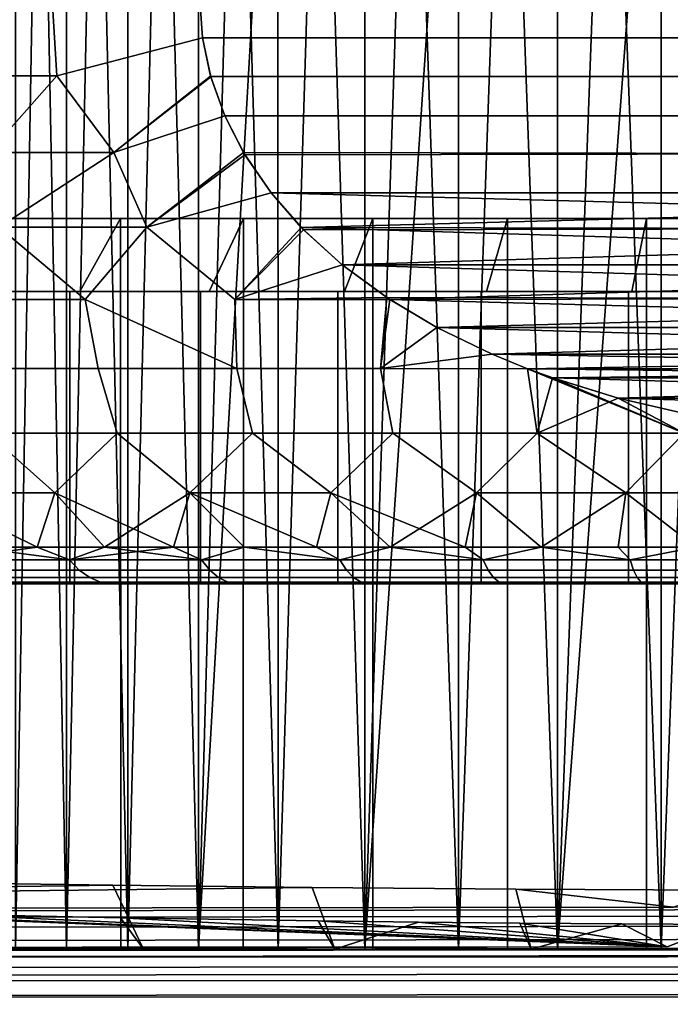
# Model space of a CAD drawing. Header units: metres. Extents: x -109 to 109, y -100 to 76.
# Tile 258 of 337: x 70.27 to 74.72, y -0.88 to 5.86. Entities that reach past the tile are written whole.
import ezdxf

# ---------------------------------------------------------------- set-up
doc = ezdxf.new("R2010")
doc.units = ezdxf.units.M
doc.layers.add('solid_21062310', color=7, linetype='CONTINUOUS')

msp = doc.modelspace()

# ---------------------------------------------------------------- linework, layer by layer
at = {"layer": 'solid_21062310'}
for points in [[(70.58773, -0.5, -3.556656), (70.403702, 8.999996, -3.231897), (70.237671, 8.999996, -2.897114), (70.238052, -0.5, -2.897876)], [(70.238052, -0.5, 2.897876), (70.237679, 8.999996, 2.897117), (70.403702, 8.999996, 3.2319)], [(70.58773, -0.5, 3.556656), (70.238052, -0.5, 2.897876), (70.403702, 8.999996, 3.2319), (70.587631, 8.999996, 3.557232)], [(70.58773, -0.5, -3.556656), (70.587631, 8.999996, -3.55723), (70.403702, 8.999996, -3.231897)], [(71.007584, -0.5, -4.176429), (70.788918, 8.999996, -3.872146), (70.587631, 8.999996, -3.55723), (70.58773, -0.5, -3.556656)], [(70.58773, -0.5, 3.556656), (70.587631, 8.999996, 3.557232), (70.788918, 8.999996, 3.872148)], [(71.007584, -0.5, 4.176429), (70.58773, -0.5, 3.556656), (70.788918, 8.999996, 3.872148), (71.006958, 8.999996, 4.175705)], [(71.007584, -0.5, -4.176429), (71.006958, 8.999996, -4.175703), (70.788918, 8.999996, -3.872146)], [(71.007584, -0.5, -4.176429), (71.490387, -0.5, -4.744339), (71.241104, 8.999996, -4.466993), (71.006958, 8.999996, -4.175703)], [(71.007584, -0.5, 4.176429), (71.006958, 8.999996, 4.175705), (71.241104, 8.999996, 4.466995)], [(71.007584, -0.5, 4.176429), (71.241104, 8.999996, 4.466995), (71.490654, 8.999996, 4.745152), (71.490387, -0.5, 4.744339)], [(71.490387, -0.5, -4.744339), (71.490654, 8.999996, -4.74515), (71.241104, 8.999996, -4.466993)], [(71.490387, -0.5, -4.744339), (72.033951, -0.5, -5.259573), (71.754868, 8.999996, -5.009363), (71.490654, 8.999996, -4.74515)], [(71.490387, -0.5, 4.744339), (72.03299, 8.999996, 5.258877), (72.324211, 8.999996, 5.492976), (72.033951, -0.5, 5.259573)], [(71.490387, -0.5, 4.744339), (71.754868, 8.999996, 5.009364), (72.03299, 8.999996, 5.258877)], [(71.490387, -0.5, 4.744339), (71.490654, 8.999996, 4.745152), (71.754868, 8.999996, 5.009364)], [(72.033951, -0.5, -5.259573), (72.032982, 8.999996, -5.258876), (71.754868, 8.999996, -5.009363)], [(72.627235, -0.5, -5.710265), (72.324211, 8.999996, -5.492975), (72.032982, 8.999996, -5.258876), (72.033951, -0.5, -5.259573)], [(72.627235, -0.5, 5.710265), (72.033951, -0.5, 5.259573), (72.324211, 8.999996, 5.492976), (72.627708, 8.999996, 5.710986)], [(72.627235, -0.5, -5.710265), (72.627708, 8.999996, -5.710985), (72.324211, 8.999996, -5.492975)], [(73.269119, -0.5, -6.096686), (72.942604, 8.999996, -5.912269), (72.627708, 8.999996, -5.710985), (72.627235, -0.5, -5.710265)], [(72.627235, -0.5, 5.710265), (73.26796, 8.999996, 6.096221), (73.602798, 8.999996, 6.262287), (73.269119, -0.5, 6.096686)], [(72.627235, -0.5, 5.710265), (72.942604, 8.999996, 5.91227), (73.26796, 8.999996, 6.096221)], [(72.627235, -0.5, 5.710265), (72.627708, 8.999996, 5.710986), (72.942604, 8.999996, 5.91227)], [(73.269119, -0.5, -6.096686), (73.26796, 8.999996, -6.09622), (72.942604, 8.999996, -5.912269)], [(73.945175, -0.5, -6.409269), (73.602798, 8.999996, -6.262286), (73.26796, 8.999996, -6.09622), (73.269119, -0.5, -6.096686)], [(73.269119, -0.5, 6.096686), (73.602798, 8.999996, 6.262287), (73.946121, 8.999996, 6.409968), (73.945175, -0.5, 6.409269)], [(73.945175, -0.5, -6.409269), (73.946114, 8.999996, -6.409967), (73.602798, 8.999996, -6.262286)], [(73.945175, -0.5, -6.409269), (74.655312, -0.5, -6.648661), (74.296883, 8.999996, -6.538828), (73.946114, 8.999996, -6.409967)], [(73.945175, -0.5, 6.409269), (74.654076, 8.999996, 6.6485), (75.016663, 8.999996, 6.738672), (74.655312, -0.5, 6.648661)], [(73.945175, -0.5, 6.409269), (74.296883, 8.999996, 6.538829), (74.654076, 8.999996, 6.6485)], [(73.945175, -0.5, 6.409269), (73.946121, 8.999996, 6.409968), (74.296883, 8.999996, 6.538829)], [(74.655312, -0.5, -6.648661), (74.654068, 8.999996, -6.648499), (74.296883, 8.999996, -6.538828)], [(74.655312, -0.5, -6.648661), (75.382591, -0.5, -6.808657), (75.016655, 8.999996, -6.738671), (74.654068, 8.999996, -6.648499)], [(75.382591, -0.5, 6.808657), (74.655312, -0.5, 6.648661), (75.016663, 8.999996, 6.738672), (75.383606, 8.999996, 6.809087)], [(70.521393, 5.474116, -11.512429), (69.518257, 5.474116, -10.933205), (69.522751, 6, -10.968957), (70.489227, 6, -11.526952)], [(69.518265, 5.474116, 10.933209), (70.521416, 5.474116, 11.512438), (70.489227, 6, 11.526952), (69.522751, 6, 10.968957)], [(71.516609, 5.734547, -12), (70.521393, 5.474116, -11.512429), (70.489227, 6, -11.526952), (71.5, 6, -12)], [(71.516647, 5.734298, 12), (71.5, 6, 12), (70.489227, 6, 11.526952), (70.521416, 5.474116, 11.512438)], [(71.5, 6, 12), (71.516647, 5.734298, 12), (81.483391, 5.734547, 12), (81.5, 6, 12)], [(71.516609, 5.734547, -12), (71.5, 6, -12), (81.5, 6, -12), (81.483353, 5.734298, -12)], [(70.910522, 4.950438, -11.613516), (70.521393, 5.474116, -11.512429), (71.516609, 5.734547, -12), (71.573372, 5.468913, -12)], [(70.910576, 4.950438, 11.613544), (71.571922, 5.473925, 12), (71.516647, 5.734298, 12), (70.521416, 5.474116, 11.512438)], [(71.573372, 5.468913, -12), (71.516609, 5.734547, -12), (81.483353, 5.734298, -12), (81.428078, 5.473924, -12)], [(71.516647, 5.734298, 12), (71.571922, 5.473925, 12), (81.426628, 5.468913, 12), (81.483391, 5.734547, 12)], [(70.054688, 4.950438, -11.161272), (69.518257, 5.474116, -10.933205), (70.521393, 5.474116, -11.512429)], [(70.054733, 4.950438, 11.161299), (70.521416, 5.474116, 11.512438), (69.518265, 5.474116, 10.933209)], [(70.910522, 4.950438, -11.613516), (70.054688, 4.950438, -11.161272), (70.521393, 5.474116, -11.512429)], [(70.054733, 4.950438, 11.161299), (70.910576, 4.950438, 11.613544), (70.521416, 5.474116, 11.512438)], [(71.669861, 5.201789, -12), (70.910522, 4.950438, -11.613516), (71.573372, 5.468913, -12)], [(70.910576, 4.950438, 11.613544), (71.670158, 5.201124, 12), (71.571922, 5.473925, 12)], [(71.670158, 5.201124, 12), (81.330139, 5.201789, 12), (81.426628, 5.468913, 12), (71.571922, 5.473925, 12)], [(71.573372, 5.468913, -12), (81.428078, 5.473924, -12), (81.329842, 5.201124, -12), (71.669861, 5.201789, -12)], [(71.136894, 4.438566, -11.567112), (70.910522, 4.950438, -11.613516), (71.669861, 5.201789, -12), (71.806465, 4.93436, -12)], [(71.136948, 4.438566, 11.567137), (71.797073, 4.950297, 12), (71.670158, 5.201124, 12), (70.910576, 4.950438, 11.613544)], [(71.806465, 4.93436, -12), (71.669861, 5.201789, -12), (81.329842, 5.201124, -12), (81.202927, 4.950297, -12)], [(71.670158, 5.201124, 12), (71.797073, 4.950297, 12), (81.193535, 4.93436, 12), (81.330139, 5.201789, 12)], [(70.123466, 4.438566, -11.040871), (70.054688, 4.950438, -11.161272), (70.910522, 4.950438, -11.613516)], [(70.12352, 4.438566, 11.040899), (71.136948, 4.438566, 11.567137), (70.910576, 4.950438, 11.613544), (70.054733, 4.950438, 11.161299)], [(70.714699, 3.94426, -11.145839), (70.123466, 4.438566, -11.040871), (70.910522, 4.950438, -11.613516), (71.136894, 4.438566, -11.567112)], [(71.986137, 4.674642, -12), (71.136894, 4.438566, -11.567112), (71.806465, 4.93436, -12)], [(71.136948, 4.438566, 11.567137), (71.986809, 4.67377, 12), (71.797073, 4.950297, 12)], [(71.986809, 4.67377, 12), (81.013863, 4.674641, 12), (81.193535, 4.93436, 12), (71.797073, 4.950297, 12)], [(71.806465, 4.93436, -12), (81.202927, 4.950297, -12), (81.013191, 4.67377, -12), (71.986137, 4.674642, -12)], [(71.738503, 3.94426, -11.620135), (71.136894, 4.438566, -11.567112), (71.986137, 4.674642, -12), (72.209236, 4.421178, -12)], [(71.738457, 3.94426, 11.620118), (72.192322, 4.438514, 12), (71.986809, 4.67377, 12), (71.136948, 4.438566, 11.567137)], [(71.986137, 4.674642, -12), (81.013191, 4.67377, -12), (80.807678, 4.438514, -12)], [(71.986137, 4.674642, -12), (80.807678, 4.438514, -12), (72.209236, 4.421178, -12)], [(72.192322, 4.438514, 12), (81.013863, 4.674641, 12), (71.986809, 4.67377, 12)], [(72.192322, 4.438514, 12), (80.790764, 4.421178, 12), (81.013863, 4.674641, 12)], [(70.677902, 4, 8.710779), (69.854477, 4, 8.099907), (70.170341, 4.500002, 7.712712), (70.956795, 4.500002, 8.295988)], [(70.677902, 4, -8.710779), (70.956795, 4.500002, -8.295988), (70.170341, 4.500002, -7.712712), (69.854477, 4, -8.099907)], [(70.956795, 4.500002, 8.295988), (70.170341, 4.500002, 7.712712), (70.169388, -0.5, 7.711672), (70.957962, -0.5, 8.296383)], [(70.170341, 4.500002, -7.712712), (70.956795, 4.500002, -8.295988), (70.957962, -0.5, -8.296383), (70.169388, -0.5, -7.711672)], [(71.562149, 4, 9.24055), (70.677902, 4, 8.710779), (70.956795, 4.500002, 8.295988), (71.796638, 4.500002, 8.79937)], [(70.677902, 4, -8.710779), (71.562149, 4, -9.24055), (71.796638, 4.500002, -8.79937), (70.956795, 4.500002, -8.295988)], [(71.796638, 4.500002, 8.79937), (70.956795, 4.500002, 8.295988), (70.957962, -0.5, 8.296383), (71.79541, -0.5, 8.798564)], [(71.796638, 4.500002, -8.79937), (71.79541, -0.5, -8.798564), (70.957962, -0.5, -8.296383), (70.956795, 4.500002, -8.295988)], [(72.489258, 4, 9.679364), (71.562149, 4, 9.24055), (71.796638, 4.500002, 8.79937), (72.681778, 4.500002, 9.218008)], [(71.562149, 4, -9.24055), (72.489258, 4, -9.679364), (72.681778, 4.500002, -9.218008), (71.796638, 4.500002, -8.79937)], [(72.681778, 4.500002, 9.218008), (71.796638, 4.500002, 8.79937), (71.79541, -0.5, 8.798564), (72.682816, -0.5, 9.217995)], [(71.796638, 4.500002, -8.79937), (72.681778, 4.500002, -9.218008), (72.682816, -0.5, -9.217995), (71.79541, -0.5, -8.798564)], [(73.459412, 4, 10.026145), (72.489258, 4, 9.679364), (72.681778, 4.500002, 9.218008), (73.603683, 4.500002, 9.547873)], [(72.489258, 4, -9.679364), (73.459412, 4, -10.026145), (73.603683, 4.500002, -9.547873), (72.681778, 4.500002, -9.218008)], [(72.681778, 4.500002, 9.218008), (72.682816, -0.5, 9.217995), (73.602791, -0.5, 9.547553), (73.603683, 4.500002, 9.547873)], [(72.681778, 4.500002, -9.218008), (73.603683, 4.500002, -9.547873), (73.602791, -0.5, -9.547553), (72.682816, -0.5, -9.217995)], [(74.455032, 4, 10.27599), (73.459412, 4, 10.026145), (73.603683, 4.500002, 9.547873), (74.55349, 4.500002, 9.785785)], [(74.455032, 4, -10.27599), (74.55349, 4.500002, -9.785785), (73.603683, 4.500002, -9.547873), (73.459412, 4, -10.026145)], [(74.55349, 4.500002, 9.785785), (73.603683, 4.500002, 9.547873), (73.602791, -0.5, 9.547553), (74.554008, -0.5, 9.785464)], [(73.603683, 4.500002, -9.547873), (74.55349, 4.500002, -9.785785), (74.554008, -0.5, -9.785464), (73.602791, -0.5, -9.547553)], [(75.467072, 4, 10.425957), (74.455032, 4, 10.27599), (74.55349, 4.500002, 9.785785), (75.522034, 4.500002, 9.929456)], [(75.467072, 4, -10.425957), (75.522034, 4.500002, -9.929456), (74.55349, 4.500002, -9.785785), (74.455032, 4, -10.27599)], [(75.522034, 4.500002, 9.929456), (74.55349, 4.500002, 9.785785), (74.554008, -0.5, 9.785464), (75.521492, -0.5, 9.929395)], [(74.55349, 4.500002, -9.785785), (75.522034, 4.500002, -9.929456), (75.521492, -0.5, -9.929395), (74.554008, -0.5, -9.785464)], [(70.714699, 3.94426, -11.145839), (69.737602, 3.94426, -10.58156), (70.123466, 4.438566, -11.040871)], [(69.73761, 3.94426, 10.581565), (70.714684, 3.94426, 11.14583), (70.12352, 4.438566, 11.040899)], [(70.714684, 3.94426, 11.14583), (71.136948, 4.438566, 11.567137), (70.12352, 4.438566, 11.040899)], [(71.751328, 3.473081, 11.362057), (71.738457, 3.94426, 11.620118), (71.136948, 4.438566, 11.567137), (70.714684, 3.94426, 11.14583)], [(71.75135, 3.473081, -11.362069), (70.714699, 3.94426, -11.145839), (71.136894, 4.438566, -11.567112), (71.738503, 3.94426, -11.620135)], [(71.738457, 3.94426, 11.620118), (72.473503, 4.181493, 12), (72.192322, 4.438514, 12)], [(72.472748, 4.182112, -12), (71.738503, 3.94426, -11.620135), (72.209236, 4.421178, -12)], [(72.192322, 4.438514, 12), (80.527252, 4.182111, 12), (80.790764, 4.421178, 12)], [(72.473503, 4.181493, 12), (80.527252, 4.182111, 12), (72.192322, 4.438514, 12)], [(72.472748, 4.182112, -12), (72.209236, 4.421178, -12), (80.807678, 4.438514, -12)], [(72.472748, 4.182112, -12), (80.807678, 4.438514, -12), (80.526497, 4.181493, -12)], [(71.738457, 3.94426, 11.620118), (72.77742, 3.958502, 12), (72.473503, 4.181493, 12)], [(72.472748, 4.182112, -12), (72.7995, 3.943946, -12), (71.738503, 3.94426, -11.620135)], [(72.472748, 4.182112, -12), (80.526497, 4.181493, -12), (72.7995, 3.943946, -12)], [(72.473503, 4.181493, 12), (80.2005, 3.943946, 12), (80.527252, 4.182111, 12)], [(72.77742, 3.958502, 12), (80.2005, 3.943946, 12), (72.473503, 4.181493, 12)], [(72.7995, 3.943946, -12), (80.526497, 4.181493, -12), (80.22258, 3.958502, -12)], [(69.776726, 4, 8.194568), (70.609779, 4, 8.812578), (70.609779, 2, 8.812578), (69.776726, 2, 8.194568)], [(70.609779, 4, -8.812578), (69.776726, 4, -8.194568), (69.776726, 2, -8.194568), (70.609779, 2, -8.812578)], [(70.677902, 4, -8.710779), (69.854477, 4, -8.099907), (69.776726, 4, -8.194568), (70.609779, 4, -8.812578)], [(70.677902, 4, 8.710779), (70.609779, 4, 8.812578), (69.776726, 4, 8.194568), (69.854477, 4, 8.099907)], [(70.609779, 4, 8.812578), (71.50444, 4, 9.348588), (71.50444, 2, 9.348588), (70.609779, 2, 8.812578)], [(71.50444, 4, -9.348588), (70.609779, 4, -8.812578), (70.609779, 2, -8.812578), (71.50444, 2, -9.348588)], [(71.562149, 4, -9.24055), (70.677902, 4, -8.710779), (70.609779, 4, -8.812578), (71.50444, 4, -9.348588)], [(71.562149, 4, 9.24055), (71.50444, 4, 9.348588), (70.609779, 4, 8.812578), (70.677902, 4, 8.710779)], [(71.50444, 4, 9.348588), (72.442413, 4, 9.792553), (72.442413, 2, 9.792553), (71.50444, 2, 9.348588)], [(72.442413, 4, -9.792553), (71.50444, 4, -9.348588), (71.50444, 2, -9.348588), (72.442413, 2, -9.792553)], [(72.489258, 4, -9.679364), (71.562149, 4, -9.24055), (71.50444, 4, -9.348588), (72.442413, 4, -9.792553)], [(72.489258, 4, 9.679364), (72.442413, 4, 9.792553), (71.50444, 4, 9.348588), (71.562149, 4, 9.24055)], [(72.442413, 4, 9.792553), (73.423798, 4, 10.143359), (73.423798, 2, 10.143359), (72.442413, 2, 9.792553)], [(73.423798, 4, -10.143359), (72.442413, 4, -9.792553), (72.442413, 2, -9.792553), (73.423798, 2, -10.143359)], [(73.459412, 4, -10.026145), (72.489258, 4, -9.679364), (72.442413, 4, -9.792553), (73.423798, 4, -10.143359)], [(73.459412, 4, 10.026145), (73.423798, 4, 10.143359), (72.442413, 4, 9.792553), (72.489258, 4, 9.679364)], [(73.423798, 4, 10.143359), (74.430992, 4, 10.396103), (74.430992, 2, 10.396103), (73.423798, 2, 10.143359)], [(74.430992, 4, -10.396103), (73.423798, 4, -10.143359), (73.423798, 2, -10.143359), (74.430992, 2, -10.396103)], [(74.455032, 4, -10.27599), (73.459412, 4, -10.026145), (73.423798, 4, -10.143359), (74.430992, 4, -10.396103)], [(74.455032, 4, 10.27599), (74.430992, 4, 10.396103), (73.423798, 4, 10.143359), (73.459412, 4, 10.026145)], [(74.430992, 4, 10.396103), (75.454895, 4, 10.54783), (75.454895, 2, 10.54783), (74.430992, 2, 10.396103)], [(75.454895, 4, -10.54783), (74.430992, 4, -10.396103), (74.430992, 2, -10.396103), (75.454895, 2, -10.54783)], [(75.467072, 4, -10.425957), (74.455032, 4, -10.27599), (74.430992, 4, -10.396103), (75.454895, 4, -10.54783)], [(75.467072, 4, 10.425957), (75.454895, 4, 10.54783), (74.430992, 4, 10.396103), (74.455032, 4, 10.27599)], [(70.802704, 3.473081, -10.917284), (69.895302, 3.473081, -10.393469), (69.737602, 3.94426, -10.58156), (70.714699, 3.94426, -11.145839)], [(69.895248, 3.473081, 10.393435), (70.802666, 3.473081, 10.917262), (70.714684, 3.94426, 11.14583), (69.73761, 3.94426, 10.581565)], [(70.802666, 3.473081, 10.917262), (71.751328, 3.473081, 11.362057), (70.714684, 3.94426, 11.14583)], [(71.75135, 3.473081, -11.362069), (70.802704, 3.473081, -10.917284), (70.714699, 3.94426, -11.145839)], [(71.751328, 3.473081, 11.362057), (72.73436, 3.473081, 11.724599), (72.77742, 3.958502, 12), (71.738457, 3.94426, 11.620118)], [(71.75135, 3.473081, -11.362069), (71.738503, 3.94426, -11.620135), (72.7995, 3.943946, -12), (72.734375, 3.473081, -11.724604)], [(72.73436, 3.473081, 11.724599), (73.119652, 3.753638, 12), (72.77742, 3.958502, 12)], [(72.734375, 3.473081, -11.724604), (72.7995, 3.943946, -12), (73.119133, 3.75392, -12)], [(73.119652, 3.753638, 12), (80.2005, 3.943946, 12), (72.77742, 3.958502, 12)], [(72.7995, 3.943946, -12), (80.22258, 3.958502, -12), (79.880348, 3.753638, -12)], [(73.119133, 3.75392, -12), (72.7995, 3.943946, -12), (79.880348, 3.753638, -12)], [(73.119652, 3.753638, 12), (79.880867, 3.75392, 12), (80.2005, 3.943946, 12)], [(72.73436, 3.473081, 11.724599), (73.498032, 3.570074, 12), (73.119652, 3.753638, 12)], [(73.497635, 3.570246, -12), (72.734375, 3.473081, -11.724604), (73.119133, 3.75392, -12)], [(73.497635, 3.570246, -12), (73.119133, 3.75392, -12), (79.880348, 3.753638, -12)], [(73.119652, 3.753638, 12), (79.502365, 3.570246, 12), (79.880867, 3.75392, 12)], [(73.498032, 3.570074, 12), (79.502365, 3.570246, 12), (73.119652, 3.753638, 12)], [(73.497635, 3.570246, -12), (79.880348, 3.753638, -12), (79.501968, 3.570074, -12)], [(72.73436, 3.473081, 11.724599), (73.740097, 3.470799, 12), (73.498032, 3.570074, 12)], [(73.497635, 3.570246, -12), (73.740097, 3.470798, -12), (72.734375, 3.473081, -11.724604)], [(73.497635, 3.570246, -12), (79.501968, 3.570074, -12), (79.259903, 3.470799, -12)], [(73.497635, 3.570246, -12), (79.259903, 3.470799, -12), (73.740097, 3.470798, -12)], [(73.740097, 3.470799, 12), (79.502365, 3.570246, 12), (73.498032, 3.570074, 12)], [(73.740097, 3.470799, 12), (79.259903, 3.470798, 12), (79.502365, 3.570246, 12)], [(70.802666, 3.473081, 10.917262), (69.895248, 3.473081, 10.393435), (70.046913, 3.030328, 10.143955), (70.932953, 3.030328, 10.655988)], [(70.04734, 3.030328, -10.144226), (69.895302, 3.473081, -10.393469), (70.802704, 3.473081, -10.917284), (70.933319, 3.030328, -10.656178)], [(71.751328, 3.473081, 11.362057), (70.802666, 3.473081, 10.917262), (70.932953, 3.030328, 10.655988), (71.859322, 3.030328, 11.090816)], [(70.933319, 3.030328, -10.656178), (70.802704, 3.473081, -10.917284), (71.75135, 3.473081, -11.362069), (71.859612, 3.030328, -11.09094)], [(72.73436, 3.473081, 11.724599), (71.751328, 3.473081, 11.362057), (71.859322, 3.030328, 11.090816), (72.819313, 3.030328, 11.445289)], [(71.859612, 3.030328, -11.09094), (71.75135, 3.473081, -11.362069), (72.734375, 3.473081, -11.724604), (72.819527, 3.030328, -11.445359)], [(73.740097, 3.470799, 12), (72.73436, 3.473081, 11.724599), (72.819313, 3.030328, 11.445289), (73.805969, 3.030328, 11.716839)], [(72.819527, 3.030328, -11.445359), (72.734375, 3.473081, -11.724604), (73.740097, 3.470798, -12), (73.806099, 3.030328, -11.716869)], [(73.740097, 3.470798, -12), (79.259903, 3.470799, -12), (79.087234, 3.407753, -12)], [(73.912766, 3.407753, 12), (79.259903, 3.470798, 12), (73.740097, 3.470799, 12)], [(73.740097, 3.470799, 12), (73.805969, 3.030328, 11.716839), (74.812141, 3.030328, 11.903498)], [(73.912766, 3.407753, 12), (73.740097, 3.470799, 12), (74.812141, 3.030328, 11.903498)], [(73.912498, 3.407847, -12), (73.740097, 3.470798, -12), (79.087234, 3.407753, -12)], [(73.806099, 3.030328, -11.716869), (73.740097, 3.470798, -12), (73.912498, 3.407847, -12)], [(73.912766, 3.407753, 12), (79.087502, 3.407847, 12), (79.259903, 3.470798, 12)], [(74.361526, 3.270338, -12), (73.806099, 3.030328, -11.716869), (73.912498, 3.407847, -12)], [(74.361526, 3.270338, -12), (73.912498, 3.407847, -12), (79.087234, 3.407753, -12)], [(73.912766, 3.407753, 12), (78.638474, 3.270338, 12), (79.087502, 3.407847, 12)], [(74.361687, 3.270296, 12), (78.638474, 3.270338, 12), (73.912766, 3.407753, 12)], [(74.361687, 3.270296, 12), (73.912766, 3.407753, 12), (74.812141, 3.030328, 11.903498)], [(74.361526, 3.270338, -12), (79.087234, 3.407753, -12), (78.638313, 3.270296, -12)], [(74.41349, 2.620982, -11.49762), (73.806099, 3.030328, -11.716869), (74.361526, 3.270338, -12), (74.812187, 3.030328, -11.903504)], [(74.361526, 3.270338, -12), (78.638313, 3.270296, -12), (74.845062, 3.156989, -12)], [(74.361526, 3.270338, -12), (74.845062, 3.156989, -12), (74.812187, 3.030328, -11.903504)], [(74.361687, 3.270296, 12), (78.154938, 3.156989, 12), (78.638474, 3.270338, 12)], [(74.845123, 3.156974, 12), (78.154938, 3.156989, 12), (74.361687, 3.270296, 12)], [(74.845123, 3.156974, 12), (74.361687, 3.270296, 12), (74.812141, 3.030328, 11.903498)], [(70.506561, 2.620982, -10.031325), (69.631493, 2.620982, -9.453694), (69.208107, 3.030328, -9.558789), (70.04734, 3.030328, -10.144226)], [(70.386879, 2.25, 9.512216), (70.506561, 2.620982, 10.031325), (70.046913, 3.030328, 10.143955), (69.631493, 2.620982, 9.453694)], [(70.506561, 2.620982, 10.031325), (70.932953, 3.030328, 10.655988), (70.046913, 3.030328, 10.143955)], [(70.506561, 2.620982, -10.031325), (70.04734, 3.030328, -10.144226), (70.933319, 3.030328, -10.656178)], [(70.846413, 2.25, -9.792315), (70.506561, 2.620982, -10.031325), (70.933319, 3.030328, -10.656178), (71.429893, 2.620982, -10.52819)], [(71.318748, 2.25, 10.050234), (71.429893, 2.620982, 10.52819), (70.932953, 3.030328, 10.655988), (70.506561, 2.620982, 10.031325)], [(71.429893, 2.620982, 10.52819), (71.859322, 3.030328, 11.090816), (70.932953, 3.030328, 10.655988)], [(72.394043, 2.620982, -10.940288), (71.429893, 2.620982, -10.52819), (70.933319, 3.030328, -10.656178), (71.859612, 3.030328, -11.09094)], [(72.297546, 2.25, 10.497234), (72.394043, 2.620982, 10.940288), (71.859322, 3.030328, 11.090816), (71.429893, 2.620982, 10.52819)], [(72.394043, 2.620982, 10.940288), (72.819313, 3.030328, 11.445289), (71.859322, 3.030328, 11.090816)], [(72.394043, 2.620982, -10.940288), (71.859612, 3.030328, -11.09094), (72.819527, 3.030328, -11.445359)], [(72.801788, 2.25, -10.685305), (72.394043, 2.620982, -10.940288), (72.819527, 3.030328, -11.445359), (73.391251, 2.620982, -11.2643)], [(73.3144, 2.25, 10.849171), (73.391251, 2.620982, 11.2643), (72.819313, 3.030328, 11.445289), (72.394043, 2.620982, 10.940288)], [(73.391251, 2.620982, 11.2643), (73.805969, 3.030328, 11.716839), (72.819313, 3.030328, 11.445289)], [(73.391251, 2.620982, -11.2643), (72.819527, 3.030328, -11.445359), (73.806099, 3.030328, -11.716869)], [(73.834236, 2.25, -10.988459), (73.391251, 2.620982, -11.2643), (73.806099, 3.030328, -11.716869), (74.41349, 2.620982, -11.49762)], [(73.391251, 2.620982, 11.2643), (74.41349, 2.620982, 11.49762), (73.805969, 3.030328, 11.716839)], [(74.41349, 2.620982, 11.49762), (74.812141, 3.030328, 11.903498), (73.805969, 3.030328, 11.716839)], [(74.890823, 2.25, -11.192099), (74.41349, 2.620982, -11.49762), (74.812187, 3.030328, -11.903504), (75.45253, 2.620982, -11.638367)], [(74.41349, 2.620982, 11.49762), (75.45253, 2.620982, 11.638367), (75.829216, 3.027762, 12), (74.812141, 3.030328, 11.903498)], [(69.941193, 2.25, 9.210566), (70.386879, 2.25, 9.512216), (69.631493, 2.620982, 9.453694)], [(70.386871, 2.25, -9.512215), (69.941185, 2.25, -9.210566), (69.631493, 2.620982, -9.453694), (70.506561, 2.620982, -10.031325)], [(70.846413, 2.25, -9.792315), (70.386871, 2.25, -9.512215), (70.506561, 2.620982, -10.031325)], [(70.386879, 2.25, 9.512216), (70.846413, 2.25, 9.792316), (70.506561, 2.620982, 10.031325)], [(70.846413, 2.25, 9.792316), (71.318748, 2.25, 10.050234), (70.506561, 2.620982, 10.031325)], [(71.318748, 2.25, -10.050233), (70.846413, 2.25, -9.792315), (71.429893, 2.620982, -10.52819)], [(71.318748, 2.25, 10.050234), (71.802834, 2.25, 10.285384), (71.429893, 2.620982, 10.52819)], [(71.802826, 2.25, -10.285383), (71.318748, 2.25, -10.050233), (71.429893, 2.620982, -10.52819)], [(71.802834, 2.25, 10.285384), (72.297546, 2.25, 10.497234), (71.429893, 2.620982, 10.52819)], [(72.297546, 2.25, -10.497233), (71.802826, 2.25, -10.285383), (71.429893, 2.620982, -10.52819), (72.394043, 2.620982, -10.940288)], [(72.297546, 2.25, 10.497234), (72.801788, 2.25, 10.685306), (72.394043, 2.620982, 10.940288)], [(72.801788, 2.25, -10.685305), (72.297546, 2.25, -10.497233), (72.394043, 2.620982, -10.940288)], [(72.801788, 2.25, 10.685306), (73.3144, 2.25, 10.849171), (72.394043, 2.620982, 10.940288)], [(73.3144, 2.25, -10.84917), (72.801788, 2.25, -10.685305), (73.391251, 2.620982, -11.2643)], [(73.3144, 2.25, 10.849171), (73.834236, 2.25, 10.988459), (73.391251, 2.620982, 11.2643)], [(73.834236, 2.25, -10.988459), (73.3144, 2.25, -10.84917), (73.391251, 2.620982, -11.2643)], [(73.834236, 2.25, 10.988459), (74.360107, 2.25, 11.102855), (74.41349, 2.620982, 11.49762), (73.391251, 2.620982, 11.2643)], [(74.360107, 2.25, -11.102855), (73.834236, 2.25, -10.988459), (74.41349, 2.620982, -11.49762)], [(74.360107, 2.25, 11.102855), (74.890823, 2.25, 11.192099), (74.41349, 2.620982, 11.49762)], [(74.890823, 2.25, -11.192099), (74.360107, 2.25, -11.102855), (74.41349, 2.620982, -11.49762)], [(74.890823, 2.25, 11.192099), (75.425186, 2.25, 11.25599), (75.45253, 2.620982, 11.638367), (74.41349, 2.620982, 11.49762)], [(70.607841, 2.162782, 9.516158), (69.941193, 2.25, 9.210566), (69.754936, 2.162782, 8.931905)], [(69.754936, 2.162782, -8.931905), (69.941185, 2.25, -9.210566), (70.386871, 2.25, -9.512215)], [(69.754936, 2.162782, -8.931905), (70.386871, 2.25, -9.512215), (70.607841, 2.162782, -9.516158)], [(70.607841, 2.162782, 9.516158), (70.386879, 2.25, 9.512216), (69.941193, 2.25, 9.210566)], [(70.607841, 2.162782, -9.516158), (70.386871, 2.25, -9.512215), (70.846413, 2.25, -9.792315)], [(70.607841, 2.162782, 9.516158), (70.846413, 2.25, 9.792316), (70.386879, 2.25, 9.512216)], [(71.511017, 2.162782, 10.019224), (70.846413, 2.25, 9.792316), (70.607841, 2.162782, 9.516158)], [(70.607841, 2.162782, -9.516158), (70.846413, 2.25, -9.792315), (71.318748, 2.25, -10.050233)], [(70.607841, 2.162782, -9.516158), (71.318748, 2.25, -10.050233), (71.511017, 2.162782, -10.019224)], [(71.511017, 2.162782, 10.019224), (71.318748, 2.25, 10.050234), (70.846413, 2.25, 9.792316)], [(71.511017, 2.162782, 10.019224), (71.802834, 2.25, 10.285384), (71.318748, 2.25, 10.050234)], [(71.511017, 2.162782, -10.019224), (71.318748, 2.25, -10.050233), (71.802826, 2.25, -10.285383)], [(72.456757, 2.162782, 10.436809), (71.802834, 2.25, 10.285384), (71.511017, 2.162782, 10.019224)], [(72.456757, 2.162782, -10.436809), (71.511017, 2.162782, -10.019224), (71.802826, 2.25, -10.285383), (72.297546, 2.25, -10.497233)], [(72.456757, 2.162782, 10.436809), (72.297546, 2.25, 10.497234), (71.802834, 2.25, 10.285384)], [(72.456757, 2.162782, 10.436809), (72.801788, 2.25, 10.685306), (72.297546, 2.25, 10.497234)], [(72.456757, 2.162782, -10.436809), (72.297546, 2.25, -10.497233), (72.801788, 2.25, -10.685305)], [(73.436996, 2.162782, 10.76535), (72.801788, 2.25, 10.685306), (72.456757, 2.162782, 10.436809)], [(73.436996, 2.162782, -10.76535), (72.456757, 2.162782, -10.436809), (72.801788, 2.25, -10.685305), (73.3144, 2.25, -10.84917)], [(73.436996, 2.162782, 10.76535), (73.3144, 2.25, 10.849171), (72.801788, 2.25, 10.685306)], [(73.436996, 2.162782, 10.76535), (73.834236, 2.25, 10.988459), (73.3144, 2.25, 10.849171)], [(73.436996, 2.162782, -10.76535), (73.3144, 2.25, -10.84917), (73.834236, 2.25, -10.988459)], [(74.443359, 2.162782, 11.002046), (73.834236, 2.25, 10.988459), (73.436996, 2.162782, 10.76535)], [(74.443359, 2.162782, -11.002046), (73.436996, 2.162782, -10.76535), (73.834236, 2.25, -10.988459), (74.360107, 2.25, -11.102855)], [(74.443359, 2.162782, 11.002046), (74.360107, 2.25, 11.102855), (73.834236, 2.25, 10.988459)], [(74.443359, 2.162782, 11.002046), (74.890823, 2.25, 11.192099), (74.360107, 2.25, 11.102855)], [(74.443359, 2.162782, -11.002046), (74.360107, 2.25, -11.102855), (74.890823, 2.25, -11.192099)], [(75.467278, 2.162782, 11.144876), (74.890823, 2.25, 11.192099), (74.443359, 2.162782, 11.002046)], [(75.467278, 2.162782, -11.144876), (74.443359, 2.162782, -11.002046), (74.890823, 2.25, -11.192099), (75.425186, 2.25, -11.25599)], [(69.754936, 2.162782, -8.931905), (70.607841, 2.162782, -9.516158), (70.6744, 2.09268, -9.408665), (69.831131, 2.09268, -8.831011)], [(70.607841, 2.162782, 9.516158), (69.754936, 2.162782, 8.931905), (69.831131, 2.09268, 8.831011), (70.6744, 2.09268, 9.408665)], [(70.607841, 2.162782, -9.516158), (71.511017, 2.162782, -10.019224), (71.567375, 2.09268, -9.906048), (70.6744, 2.09268, -9.408665)], [(71.511017, 2.162782, 10.019224), (70.607841, 2.162782, 9.516158), (70.6744, 2.09268, 9.408665), (71.567375, 2.09268, 9.906048)], [(71.511017, 2.162782, -10.019224), (72.456757, 2.162782, -10.436809), (72.502434, 2.09268, -10.318915), (71.567375, 2.09268, -9.906048)], [(72.456757, 2.162782, 10.436809), (71.511017, 2.162782, 10.019224), (71.567375, 2.09268, 9.906048), (72.502434, 2.09268, 10.318915)], [(72.456757, 2.162782, -10.436809), (73.436996, 2.162782, -10.76535), (73.471596, 2.09268, -10.643746), (72.502434, 2.09268, -10.318915)], [(73.436996, 2.162782, 10.76535), (72.456757, 2.162782, 10.436809), (72.502434, 2.09268, 10.318915), (73.471596, 2.09268, 10.643746)], [(73.436996, 2.162782, -10.76535), (74.443359, 2.162782, -11.002046), (74.466591, 2.09268, -10.877768), (73.471596, 2.09268, -10.643746)], [(74.443359, 2.162782, 11.002046), (73.436996, 2.162782, 10.76535), (73.471596, 2.09268, 10.643746), (74.466591, 2.09268, 10.877768)], [(74.443359, 2.162782, -11.002046), (75.467278, 2.162782, -11.144876), (75.478943, 2.09268, -11.018985), (74.466591, 2.09268, -10.877768)], [(75.467278, 2.162782, 11.144876), (74.443359, 2.162782, 11.002046), (74.466591, 2.09268, 10.877768), (75.478943, 2.09268, 11.018985)], [(69.831131, 2.09268, -8.831011), (70.6744, 2.09268, -9.408665), (70.745583, 2.041538, -9.293701), (69.912621, 2.041538, -8.723105)], [(70.6744, 2.09268, 9.408665), (69.831131, 2.09268, 8.831011), (69.912621, 2.041538, 8.723105), (70.745583, 2.041538, 9.293701)], [(70.6744, 2.09268, -9.408665), (71.567375, 2.09268, -9.906048), (71.627647, 2.041538, -9.785007), (70.745583, 2.041538, -9.293701)], [(71.567375, 2.09268, 9.906048), (70.6744, 2.09268, 9.408665), (70.745583, 2.041538, 9.293701), (71.627647, 2.041538, 9.785007)], [(71.567375, 2.09268, -9.906048), (72.502434, 2.09268, -10.318915), (72.551277, 2.041538, -10.192829), (71.627647, 2.041538, -9.785007)], [(72.502434, 2.09268, 10.318915), (71.567375, 2.09268, 9.906048), (71.627647, 2.041538, 9.785007), (72.551277, 2.041538, 10.192829)], [(72.502434, 2.09268, -10.318915), (73.471596, 2.09268, -10.643746), (73.508598, 2.041538, -10.513691), (72.551277, 2.041538, -10.192829)], [(73.471596, 2.09268, 10.643746), (72.502434, 2.09268, 10.318915), (72.551277, 2.041538, 10.192829), (73.508598, 2.041538, 10.513691)], [(73.471596, 2.09268, -10.643746), (74.466591, 2.09268, -10.877768), (74.49144, 2.041538, -10.744853), (73.508598, 2.041538, -10.513691)], [(74.466591, 2.09268, 10.877768), (73.471596, 2.09268, 10.643746), (73.508598, 2.041538, 10.513691), (74.49144, 2.041538, 10.744853)], [(74.466591, 2.09268, -10.877768), (75.478943, 2.09268, -11.018985), (75.491417, 2.041538, -10.884344), (74.49144, 2.041538, -10.744853)], [(75.478943, 2.09268, 11.018985), (74.466591, 2.09268, 10.877768), (74.49144, 2.041538, 10.744853), (75.491417, 2.041538, 10.884344)], [(69.912621, 2.041538, -8.723105), (70.745583, 2.041538, -9.293701), (70.819908, 2.010429, -9.173669), (69.997696, 2.010429, -8.610442)], [(70.745583, 2.041538, 9.293701), (69.912621, 2.041538, 8.723105), (69.997696, 2.010429, 8.610442), (70.819908, 2.010429, 9.173669)], [(70.745583, 2.041538, -9.293701), (71.627647, 2.041538, -9.785007), (71.690575, 2.010429, -9.658628), (70.819908, 2.010429, -9.173669)], [(71.627647, 2.041538, 9.785007), (70.745583, 2.041538, 9.293701), (70.819908, 2.010429, 9.173669), (71.690575, 2.010429, 9.658628)], [(71.627647, 2.041538, -9.785007), (72.551277, 2.041538, -10.192829), (72.60228, 2.010429, -10.061185), (71.690575, 2.010429, -9.658628)], [(72.551277, 2.041538, 10.192829), (71.627647, 2.041538, 9.785007), (71.690575, 2.010429, 9.658628), (72.60228, 2.010429, 10.061185)], [(72.551277, 2.041538, -10.192829), (73.508598, 2.041538, -10.513691), (73.547234, 2.010429, -10.377902), (72.60228, 2.010429, -10.061185)], [(73.508598, 2.041538, 10.513691), (72.551277, 2.041538, 10.192829), (72.60228, 2.010429, 10.061185), (73.547234, 2.010429, 10.377902)], [(73.508598, 2.041538, -10.513691), (74.49144, 2.041538, -10.744853), (74.51738, 2.010429, -10.606078), (73.547234, 2.010429, -10.377902)], [(74.49144, 2.041538, 10.744853), (73.508598, 2.041538, 10.513691), (73.547234, 2.010429, 10.377902), (74.51738, 2.010429, 10.606078)], [(74.49144, 2.041538, -10.744853), (75.491417, 2.041538, -10.884344), (75.50444, 2.010429, -10.743768), (74.51738, 2.010429, -10.606078)], [(75.491417, 2.041538, 10.884344), (74.49144, 2.041538, 10.744853), (74.51738, 2.010429, 10.606078), (75.50444, 2.010429, 10.743768)], [(70.609779, 2, -8.812578), (69.776726, 2, -8.194568), (70.157982, 2, -8.550469), (70.583412, 2, -8.84998)], [(69.776726, 2, 8.194568), (70.609779, 2, 8.812578), (70.158012, 2, 8.550492)], [(69.997696, 2.010429, -8.610442), (70.819908, 2.010429, -9.173669), (70.583412, 2, -8.84998), (70.157982, 2, -8.550469)], [(69.997696, 2.010429, 8.610442), (70.158012, 2, 8.550492), (70.609779, 2, 8.812578), (70.583443, 2, 8.85)], [(70.819908, 2.010429, 9.173669), (69.997696, 2.010429, 8.610442), (70.583443, 2, 8.85)], [(70.819908, 2.010429, -9.173669), (71.025719, 2, -9.129876), (70.609779, 2, -8.812578), (70.583412, 2, -8.84998)], [(70.819908, 2.010429, 9.173669), (70.583443, 2, 8.85), (70.609779, 2, 8.812578), (71.025749, 2, 9.129894)], [(71.50444, 2, -9.348588), (70.609779, 2, -8.812578), (71.025719, 2, -9.129876), (71.48185, 2, -9.388398)], [(70.609779, 2, 8.812578), (71.50444, 2, 9.348588), (71.025749, 2, 9.129894)], [(70.819908, 2.010429, -9.173669), (71.690575, 2.010429, -9.658628), (71.025719, 2, -9.129876)], [(70.819908, 2.010429, 9.173669), (71.025749, 2, 9.129894), (71.48188, 2, 9.388414)], [(71.690575, 2.010429, 9.658628), (70.819908, 2.010429, 9.173669), (71.48188, 2, 9.388414)], [(71.690575, 2.010429, -9.658628), (71.48185, 2, -9.388398), (71.025719, 2, -9.129876)], [(71.50444, 2, 9.348588), (71.48188, 2, 9.388414), (71.025749, 2, 9.129894)], [(71.690575, 2.010429, -9.658628), (71.948547, 2, -9.623661), (71.50444, 2, -9.348588), (71.48185, 2, -9.388398)], [(71.690575, 2.010429, 9.658628), (71.48188, 2, 9.388414), (71.50444, 2, 9.348588), (71.948578, 2, 9.623675)], [(72.442413, 2, -9.792553), (71.50444, 2, -9.348588), (71.948547, 2, -9.623661), (72.42395, 2, -9.834416)], [(71.50444, 2, 9.348588), (72.442413, 2, 9.792553), (71.948578, 2, 9.623675)], [(71.690575, 2.010429, -9.658628), (72.60228, 2.010429, -10.061185), (71.948547, 2, -9.623661)], [(71.690575, 2.010429, 9.658628), (71.948578, 2, 9.623675), (72.423981, 2, 9.834429)], [(72.60228, 2.010429, 10.061185), (71.690575, 2.010429, 9.658628), (72.423981, 2, 9.834429)], [(72.60228, 2.010429, -10.061185), (72.42395, 2, -9.834416), (71.948547, 2, -9.623661)], [(72.442413, 2, 9.792553), (72.423981, 2, 9.834429), (71.948578, 2, 9.623675)], [(72.60228, 2.010429, -10.061185), (72.911926, 2, -10.022412), (72.442413, 2, -9.792553), (72.42395, 2, -9.834416)], [(72.60228, 2.010429, 10.061185), (72.423981, 2, 9.834429), (72.442413, 2, 9.792553), (72.911949, 2, 10.022423)], [(73.423798, 2, -10.143359), (72.442413, 2, -9.792553), (72.911926, 2, -10.022412), (73.409927, 2, -10.186935)], [(72.442413, 2, 9.792553), (73.423798, 2, 10.143359), (72.911949, 2, 10.022423)], [(72.60228, 2.010429, -10.061185), (73.547234, 2.010429, -10.377902), (72.911926, 2, -10.022412)], [(72.60228, 2.010429, 10.061185), (72.911949, 2, 10.022423), (73.40995, 2, 10.186943)], [(73.547234, 2.010429, 10.377902), (72.60228, 2.010429, 10.061185), (73.40995, 2, 10.186943)], [(73.547234, 2.010429, -10.377902), (73.409927, 2, -10.186935), (72.911926, 2, -10.022412)], [(73.423798, 2, 10.143359), (73.40995, 2, 10.186943), (72.911949, 2, 10.022423)], [(73.547234, 2.010429, -10.377902), (73.914352, 2, -10.326809), (73.423798, 2, -10.143359), (73.409927, 2, -10.186935)], [(73.547234, 2.010429, 10.377902), (73.40995, 2, 10.186943), (73.423798, 2, 10.143359), (73.914375, 2, 10.326816)], [(74.430992, 2, -10.396103), (73.423798, 2, -10.143359), (73.914352, 2, -10.326809), (74.421783, 2, -10.440924)], [(73.423798, 2, 10.143359), (74.430992, 2, 10.396103), (73.914375, 2, 10.326816)], [(73.547234, 2.010429, -10.377902), (74.51738, 2.010429, -10.606078), (73.914352, 2, -10.326809)], [(73.547234, 2.010429, 10.377902), (73.914375, 2, 10.326816), (74.421806, 2, 10.440928)], [(74.51738, 2.010429, 10.606078), (73.547234, 2.010429, 10.377902), (74.421806, 2, 10.440928)], [(74.51738, 2.010429, -10.606078), (74.421783, 2, -10.440924), (73.914352, 2, -10.326809)], [(74.430992, 2, 10.396103), (74.421806, 2, 10.440928), (73.914375, 2, 10.326816)], [(74.51738, 2.010429, -10.606078), (74.933388, 2, -10.529651), (74.421783, 2, -10.440924)], [(74.430992, 2, -10.396103), (74.421783, 2, -10.440924), (74.933388, 2, -10.529651)], [(74.51738, 2.010429, 10.606078), (74.421806, 2, 10.440928), (74.933403, 2, 10.529655)], [(74.430992, 2, 10.396103), (74.933403, 2, 10.529655), (74.421806, 2, 10.440928)], [(75.454895, 2, -10.54783), (74.430992, 2, -10.396103), (74.933388, 2, -10.529651), (75.450287, 2, -10.593365)], [(74.430992, 2, 10.396103), (75.454895, 2, 10.54783), (74.933403, 2, 10.529655)], [(74.51738, 2.010429, -10.606078), (75.50444, 2.010429, -10.743768), (74.933388, 2, -10.529651)], [(75.50444, 2.010429, 10.743768), (74.51738, 2.010429, 10.606078), (74.933403, 2, 10.529655), (75.450302, 2, 10.593367)], [(58.685616, -0.233507, -19.904194), (69.581467, -0.044551, -14.654358), (70.90419, -0.063765, -15.188191)], [(58.685616, -0.233507, -19.904194), (70.90419, -0.063765, -15.188191), (72.267372, -0.078854, -15.607394)], [(69.581467, -0.044551, -14.654358), (69.843758, -0.5, -14.274345), (71.11319, -0.5, -14.800163), (70.90419, -0.063765, -15.188191)], [(70.90419, -0.063765, -15.188191), (71.11319, -0.5, -14.800163), (72.423653, -0.5, -15.213345), (72.267372, -0.078854, -15.607394)], [(74.739296, -0.213329, -19.343586), (58.685616, -0.233507, -19.904194), (72.267372, -0.078854, -15.607394), (73.661079, -0.089708, -15.908982)], [(72.267372, -0.078854, -15.607394), (72.423653, -0.5, -15.213345), (73.765045, -0.5, -15.510719), (73.661079, -0.089708, -15.908982)], [(73.661079, -0.089708, -15.908982), (73.765045, -0.5, -15.510719), (75.127251, -0.5, -15.690061), (75.075356, -0.096253, -16.090799)], [(74.739296, -0.213329, -19.343586), (73.661079, -0.089708, -15.908982), (75.075356, -0.096253, -16.090799)], [(58.685669, -0.493421, 19.011005), (74.695206, -0.485192, 18.8507), (67.174461, -0.188781, 13.076585), (66.03437, -0.14583, 12.23989)], [(74.695206, -0.485192, 18.8507), (68.380577, -0.22663, 13.813886), (67.174461, -0.188781, 13.076585)], [(58.690937, -0.252045, -20.056273), (58.685616, -0.233507, -19.904194), (74.739296, -0.213329, -19.343586), (90.798309, -0.211687, -18.935049)], [(58.696117, -0.296139, -20.203001), (58.690937, -0.252045, -20.056273), (90.798309, -0.211687, -18.935049), (90.803482, -0.25578, -19.081778)], [(58.700989, -0.364512, -20.340122), (58.696117, -0.296139, -20.203001), (90.803482, -0.25578, -19.081778), (90.808357, -0.324151, -19.218899)], [(74.695206, -0.485192, 18.8507), (69.644234, -0.259115, 14.446685), (68.380577, -0.22663, 13.813886)], [(69.644234, -0.259115, 14.446685), (70.956398, -0.286007, 14.970558), (71.11319, -0.5, 14.800163), (69.843758, -0.5, 14.274345)], [(74.695206, -0.485192, 18.8507), (70.956398, -0.286007, 14.970558), (69.644234, -0.259115, 14.446685)], [(58.687119, -0.513954, 19.161373), (90.70475, -0.476963, 18.690395), (75.089264, -0.331456, 15.855905), (74.695206, -0.485192, 18.8507)], [(58.705418, -0.455177, -20.463654), (58.700989, -0.364512, -20.340122), (90.808357, -0.324151, -19.218899), (90.81279, -0.414817, -19.342434)], [(70.956398, -0.286007, 14.970558), (72.307709, -0.307119, 15.38181), (72.423653, -0.5, 15.213345), (71.11319, -0.5, 14.800163)], [(74.695206, -0.485192, 18.8507), (72.307709, -0.307119, 15.38181), (70.956398, -0.286007, 14.970558)], [(72.307709, -0.307119, 15.38181), (72.995338, -0.315462, 15.544346), (72.423653, -0.5, 15.213345)], [(74.695206, -0.485192, 18.8507), (72.995338, -0.315462, 15.544346), (72.307709, -0.307119, 15.38181)], [(72.995338, -0.315462, 15.544346), (73.688545, -0.322303, 15.677608), (73.765045, -0.5, 15.510719), (72.423653, -0.5, 15.213345)], [(74.695206, -0.485192, 18.8507), (73.688545, -0.322303, 15.677608), (72.995338, -0.315462, 15.544346)], [(73.688545, -0.322303, 15.677608), (74.386772, -0.327636, 15.781501), (73.765045, -0.5, 15.510719)], [(74.695206, -0.485192, 18.8507), (74.386772, -0.327636, 15.781501), (73.688545, -0.322303, 15.677608)], [(74.386772, -0.327636, 15.781501), (75.089264, -0.331456, 15.855905), (75.127251, -0.5, 15.690061), (73.765045, -0.5, 15.510719)], [(74.695206, -0.485192, 18.8507), (75.089264, -0.331456, 15.855905), (74.386772, -0.327636, 15.781501)], [(58.70927, -0.565507, -20.570017), (58.705418, -0.455177, -20.463654), (90.81279, -0.414817, -19.342434), (90.816643, -0.525146, -19.448799)], [(58.687119, -0.513954, 19.161373), (74.695206, -0.485192, 18.8507), (58.685669, -0.493421, 19.011005)], [(58.687119, -0.513954, 19.161373), (90.706291, -0.49802, 18.843094), (90.70475, -0.476963, 18.690395)], [(58.687119, -0.513954, 19.161373), (58.688591, -0.559463, 19.306154), (90.707802, -0.545324, 18.991148), (90.706291, -0.49802, 18.843094)], [(58.712437, -0.692298, -20.656122), (58.70927, -0.565507, -20.570017), (90.816643, -0.525146, -19.448799), (90.819809, -0.651939, -19.534906)], [(70.957962, -0.5, 8.296383), (70.169388, -0.5, 7.711672), (69.843758, -0.5, 14.274345), (71.11319, -0.5, 14.800163)], [(71.79541, -0.5, -8.798564), (71.11319, -0.5, -14.800163), (69.843758, -0.5, -14.274345), (70.957962, -0.5, -8.296383)], [(70.169388, -0.5, -7.711672), (70.957962, -0.5, -8.296383), (69.843758, -0.5, -14.274345)], [(70.58773, -0.5, 3.556656), (70.58773, -0.5, -3.556656), (70.238052, -0.5, -2.897876)], [(70.58773, -0.5, 3.556656), (70.238052, -0.5, -2.897876), (70.238052, -0.5, 2.897876)], [(71.007584, -0.5, 4.176429), (71.007584, -0.5, -4.176429), (70.58773, -0.5, -3.556656)], [(71.007584, -0.5, 4.176429), (70.58773, -0.5, -3.556656), (70.58773, -0.5, 3.556656)], [(71.79541, -0.5, 8.798564), (70.957962, -0.5, 8.296383), (71.11319, -0.5, 14.800163)], [(71.490387, -0.5, 4.744339), (71.490387, -0.5, -4.744339), (71.007584, -0.5, -4.176429)], [(71.490387, -0.5, 4.744339), (71.007584, -0.5, -4.176429), (71.007584, -0.5, 4.176429)], [(72.682816, -0.5, 9.217995), (71.79541, -0.5, 8.798564), (71.11319, -0.5, 14.800163), (72.423653, -0.5, 15.213345)], [(72.682816, -0.5, -9.217995), (72.423653, -0.5, -15.213345), (71.11319, -0.5, -14.800163), (71.79541, -0.5, -8.798564)], [(72.033951, -0.5, 5.259573), (72.033951, -0.5, -5.259573), (71.490387, -0.5, -4.744339)], [(72.033951, -0.5, 5.259573), (71.490387, -0.5, -4.744339), (71.490387, -0.5, 4.744339)], [(72.033951, -0.5, 5.259573), (72.627235, -0.5, 5.710265), (72.627235, -0.5, -5.710265), (72.033951, -0.5, -5.259573)], [(73.602791, -0.5, 9.547553), (72.682816, -0.5, 9.217995), (72.423653, -0.5, 15.213345), (73.765045, -0.5, 15.510719)], [(74.554008, -0.5, -9.785464), (73.765045, -0.5, -15.510719), (72.423653, -0.5, -15.213345), (73.602791, -0.5, -9.547553)], [(72.682816, -0.5, -9.217995), (73.602791, -0.5, -9.547553), (72.423653, -0.5, -15.213345)], [(72.627235, -0.5, 5.710265), (73.269119, -0.5, 6.096686), (73.269119, -0.5, -6.096686), (72.627235, -0.5, -5.710265)], [(73.269119, -0.5, 6.096686), (73.945175, -0.5, 6.409269), (73.945175, -0.5, -6.409269), (73.269119, -0.5, -6.096686)], [(74.554008, -0.5, 9.785464), (73.602791, -0.5, 9.547553), (73.765045, -0.5, 15.510719)], [(75.521492, -0.5, 9.929395), (74.554008, -0.5, 9.785464), (73.765045, -0.5, 15.510719), (75.127251, -0.5, 15.690061)], [(75.521492, -0.5, -9.929395), (75.127251, -0.5, -15.690061), (73.765045, -0.5, -15.510719), (74.554008, -0.5, -9.785464)], [(73.945175, -0.5, 6.409269), (74.655312, -0.5, 6.648661), (74.655312, -0.5, -6.648661), (73.945175, -0.5, -6.409269)], [(74.655312, -0.5, 6.648661), (75.382591, -0.5, 6.808657), (75.382591, -0.5, -6.808657), (74.655312, -0.5, -6.648661)], [(58.688591, -0.559463, 19.306154), (58.68998, -0.628653, 19.441227), (90.709213, -0.617399, 19.128857), (90.707802, -0.545324, 18.991148)], [(58.68998, -0.628653, 19.441227), (58.691242, -0.719558, 19.562756), (90.710503, -0.712095, 19.252111), (90.709213, -0.617399, 19.128857)], [(58.714825, -0.831874, -20.719473), (58.712437, -0.692298, -20.656122), (90.819809, -0.651939, -19.534906), (90.822197, -0.791515, -19.598259)], [(58.691242, -0.719558, 19.562756), (58.692348, -0.829593, 19.66728), (90.711609, -0.826588, 19.357237), (90.710503, -0.712095, 19.252111)], [(58.716366, -0.980183, -20.758232), (58.714825, -0.831874, -20.719473), (90.822197, -0.791515, -19.598259), (90.823738, -0.939826, -19.637018)], [(58.692348, -0.829593, 19.66728), (58.69326, -0.955627, 19.751831), (90.712517, -0.957463, 19.441093), (90.711609, -0.826588, 19.357237)]]:
    msp.add_3dface(points, dxfattribs=at)

doc.saveas('drawing.dxf')
